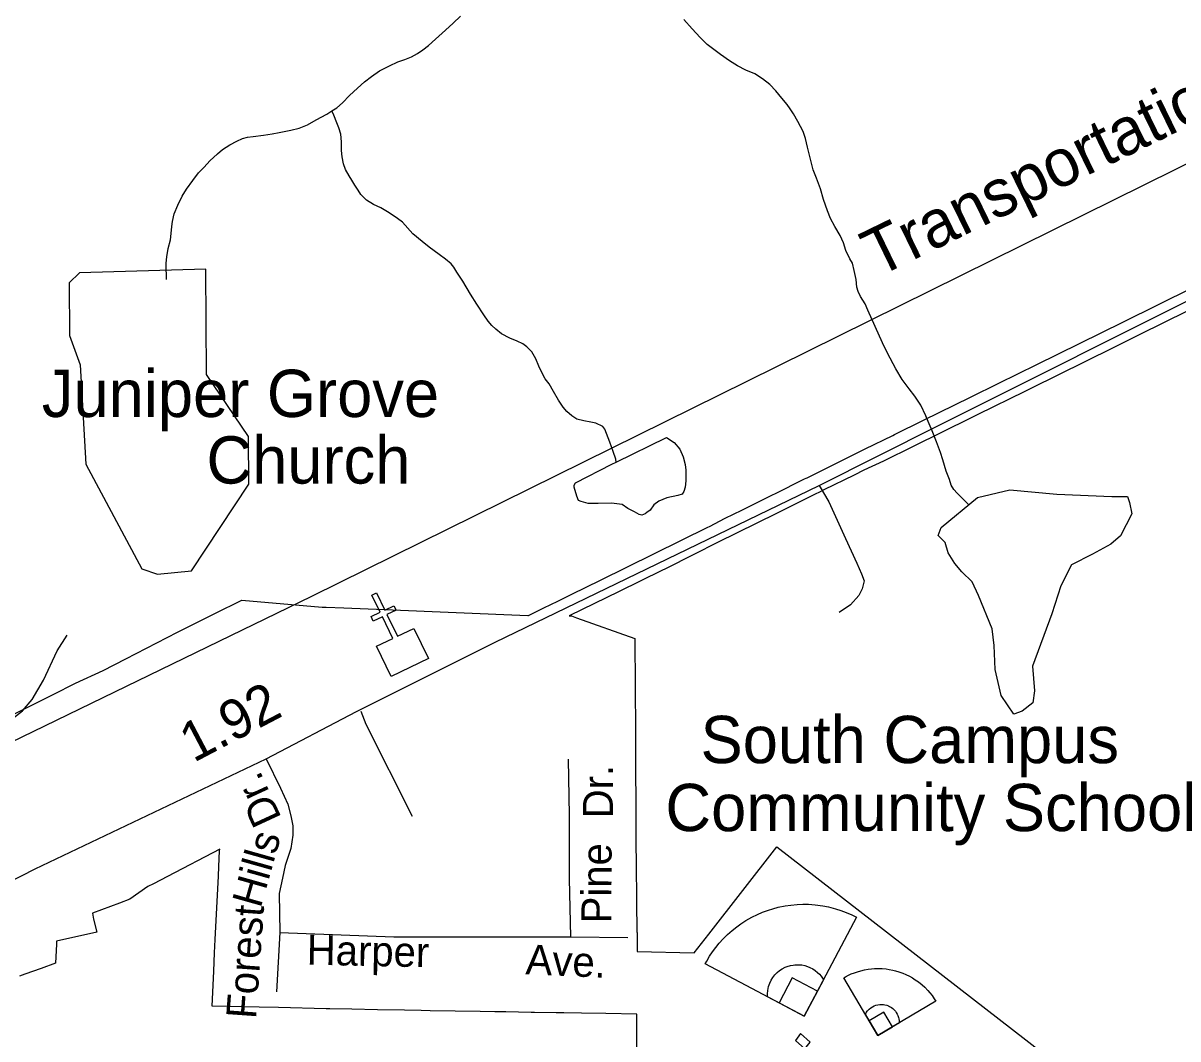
# Model space of a CAD drawing. Extents: x 2082433 to 2279600, y 546599 to 755198.
# Drawn here: x 2174911 to 2178573, y 618908 to 622129 of the extents above; entities that cross this region are included whole.
import ezdxf

# ---------------------------------------------------------------- set-up
doc = ezdxf.new("R2010")
doc.units = 0
for name, color, linetype in [('Exist Boundary Political City Limit New', 7, 'Continuous'), ('Exist Cultural Church CELL', 7, 'Continuous'), ('Exist Cultural Church Label', 7, 'Continuous'), ('Exist Cultural Educational Facility Middle Footprint', 7, 'Continuous'), ('Exist Cultural Educational Facility Middle Label', 7, 'Continuous'), ('Exist Cultural Recreational Baseball or SoftBall Diamond CELL', 7, 'Continuous'), ('Exist Hydrographic Creek Single Shore', 7, 'Continuous'), ('Exist Hydrographic Misc Water Feature', 7, 'Continuous'), ('Exist Hydrographic Pond Over 1500 Sq Ft', 7, 'Continuous'), ('Exist Hydrographic Pond Under 1500 Sq Ft', 7, 'Continuous'), ('Exist Railroad Mainline', 7, 'Continuous'), ('Exist Railroad Mainline Label', 7, 'Continuous'), ('Exist Road Non-System Type 51', 7, 'Continuous'), ('Exist Road Non-System Type 51 Label', 7, 'Continuous'), ('Exist Road Primary US Attributed', 7, 'Continuous'), ('Exist Road Primary US Mileage Hundredths English Label', 7, 'Continuous'), ('Map Preparation Boundary City Limit Buffer Line', 7, 'Continuous')]:
    doc.layers.add(name, color=color, linetype=linetype)

msp = doc.modelspace()

# ---------------------------------------------------------------- linework, layer by layer
at = {"layer": 'Exist Boundary Political City Limit New'}
for points in [[(2179054.2, 621438.2), (2178452.2, 621141.4), (2178367.5, 621099.6), (2178018.5, 620927.4), (2178009, 620922.8), (2177733.2, 620786.7), (2177638.8, 620740.2), (2177577.2, 620711.1), (2177545.8, 620696.1), (2177450.2, 620648.6), (2177433.8, 620640.3), (2177425, 620636.1), (2177300, 620574), (2177113, 620481.7), (2177038, 620444.1), (2176947.5, 620398.9), (2176936.5, 620393.2), (2176800.8, 620326.6), (2176642.8, 620249.2), (2176650, 620249), (2176665.8, 620243.4), (2176850.2, 620178), (2176850.8, 620124.3), (2176851.2, 620076.4), (2176851.8, 620000), (2176852.2, 619909), (2176852.2, 619902.1), (2176852.5, 619846.3), (2176852.8, 619836.4)], [(2177674, 620824.4), (2177765.8, 620869.8), (2177915, 620943.4), (2178005, 620987.8), (2178124.8, 621046.7), (2178397.5, 621181.3), (2178621.5, 621291.8)], [(2174852.2, 619923.3), (2175002.5, 619998), (2175006.2, 620000), (2175077.2, 620035.7), (2175164.8, 620076.4), (2175237, 620112.8), (2175401, 620197.8), (2175518.5, 620257.2), (2175604.2, 620299.1), (2175859.5, 620277.4), (2175871.5, 620276.9), (2175927.8, 620274.8), (2176056.8, 620269.9), (2176511.8, 620250.4), (2176513, 620250.4), (2176562, 620275.1), (2176606, 620296.1), (2176651.2, 620318.5), (2176741.8, 620362.9), (2177082, 620530.5), (2177087.5, 620533.2), (2177137, 620558.9), (2177189.5, 620584.9), (2177289, 620634), (2177294.8, 620636.9), (2177389, 620683.7), (2177393.5, 620686), (2177397, 620687.6), (2177413.5, 620695.2), (2177577.2, 620776.7), (2177581, 620778.6), (2177668.5, 620821.7), (2177674, 620824.4)], [(2176852.8, 619836.4), (2176853, 619789.6), (2176853, 619786.1), (2176853.5, 619631.1), (2176853.5, 619595.6), (2176854, 619542.5), (2176854.8, 619450.1), (2176855.5, 619359.5), (2176855.8, 619346.2), (2176856.5, 619244.9), (2176857.5, 619244.9), (2176858, 619185.3), (2177038.8, 619181.3), (2177084.8, 619240.4), (2177301, 619516.9), (2178226.5, 618799.1)], [(2176855.2, 618369.4), (2176857.2, 618986.4), (2176759, 618988.1), (2176681.5, 618989.4), (2176626, 618990.3), (2176601, 618990.8), (2176533, 618991.9), (2176521.5, 618992.1), (2176441.8, 618993.4), (2176406.2, 618994.1), (2176360, 618994.8), (2176281, 618996.1), (2176201.2, 618997.4), (2176173.5, 618997.8), (2176119.8, 618998.8), (2176034.2, 619000.4), (2175952.8, 619002), (2175884, 619003.3), (2175872, 619003.6), (2175720.8, 619007), (2175660, 619008.4), (2175510.2, 619011.8), (2175515.5, 619123.2), (2175518, 619180.8), (2175519, 619202.4), (2175520, 619223.6), (2175525.2, 619323.2), (2175530.5, 619423.7), (2175532, 619454.6), (2175534.2, 619504.3), (2175534.5, 619510.1), (2175369.2, 619423.3), (2175324, 619400.1), (2175306.5, 619391.1), (2175249.2, 619351.2), (2175216.2, 619338.8), (2175130.5, 619306.4), (2175134.5, 619287.2), (2175144.5, 619246.6), (2175017.2, 619217.9), (2175017, 619209.4), (2175017, 619208.6), (2175014.2, 619147.8), (2174967.8, 619131.2), (2174916, 619112.8), (2174899.5, 619106.9)]]:
    msp.add_lwpolyline(points, dxfattribs=at)
at = {"layer": 'Exist Cultural Church CELL'}
msp.add_lwpolyline([(2176032, 620153.1), (2176083.2, 620177.9), (2176050.1, 620246.5), (2176021.3, 620232.6), (2176014.4, 620247), (2176043.2, 620260.9), (2176017.1, 620315), (2176031.5, 620322), (2176057.6, 620267.8), (2176086.4, 620281.7), (2176093.4, 620267.3), (2176064.6, 620253.4), (2176097.6, 620184.8), (2176149.6, 620209.8), (2176195.9, 620113.9), (2176078.2, 620057.2)], close=True, dxfattribs=at)
at = {"layer": 'Exist Cultural Educational Facility Middle Footprint'}
msp.add_lwpolyline([(2177376, 618925.3), (2177359.8, 618902.5), (2177389.9, 618876.8), (2177406.1, 618897.4)], close=True, dxfattribs=at)
at = {"layer": 'Exist Cultural Recreational Baseball or SoftBall Diamond CELL'}
for points in [[(2177387.5, 618979.9), (2177073.5, 619145.6), (2177078.5, 619154.9), (2177087.8, 619170.3), (2177096.9, 619183.9), (2177107.5, 619198), (2177118, 619211), (2177130.8, 619225.1), (2177144.2, 619238.7), (2177159.3, 619252), (2177173.6, 619263.3), (2177186.8, 619272.9), (2177203, 619283.1), (2177221.4, 619293.7), (2177239.6, 619302.7), (2177255.3, 619309.4), (2177273.9, 619316.4), (2177287.8, 619320.8), (2177304.6, 619325.2), (2177327.3, 619329.9), (2177344.8, 619332.5), (2177365.8, 619334.4), (2177383.8, 619335), (2177400.9, 619334.7), (2177422, 619333.5), (2177446.3, 619330), (2177464.3, 619326.8), (2177487, 619320.7), (2177503.4, 619315.6), (2177520.6, 619309.1), (2177539, 619301.2), (2177553.2, 619293.9)], [(2177387.5, 618979.9), (2177271.6, 619041), (2177271.1, 619050.7), (2177272.1, 619061.9), (2177274.8, 619074.2), (2177278.4, 619084.6), (2177282.9, 619094), (2177288, 619102.4), (2177294.6, 619111), (2177302.3, 619118.7), (2177309.8, 619124.7), (2177318, 619130.3), (2177326.8, 619134.9), (2177334.1, 619137.7), (2177343.7, 619140.6), (2177352.7, 619142.2), (2177358, 619143.2), (2177370.6, 619143.3), (2177379.9, 619142.3), (2177389.7, 619140.6), (2177398.2, 619137.9), (2177405.9, 619134.5), (2177414.6, 619130.2), (2177422.4, 619125.2), (2177430.2, 619119), (2177435.9, 619113), (2177441.6, 619106.6), (2177445.7, 619100.6), (2177448.7, 619095.7)], [(2177387.5, 618979.9), (2177429.5, 619059.5), (2177349.9, 619101.5), (2177307.9, 619021.9)], [(2177621.6, 618918.5), (2177513, 619101.7), (2177518.4, 619104.8), (2177528, 619109.8), (2177536.9, 619113.9), (2177546.8, 619117.8), (2177556.2, 619121.1), (2177567.2, 619124.3), (2177578.3, 619127.1), (2177590.2, 619129.2), (2177601.1, 619130.5), (2177610.8, 619131.2), (2177622.3, 619131.4), (2177635, 619131), (2177647.2, 619129.9), (2177657.3, 619128.4), (2177669, 619126.2), (2177677.5, 619124.1), (2177687.5, 619121.1), (2177700.6, 619116.4), (2177710.3, 619112.2), (2177721.7, 619106.6), (2177731.1, 619101.3), (2177739.7, 619095.7), (2177750.1, 619088.5), (2177761.5, 619079.1), (2177769.7, 619071.8), (2177779.4, 619061.6), (2177786.2, 619053.8), (2177792.9, 619045.1), (2177799.9, 619035.3), (2177804.8, 619027.1)], [(2177621.6, 618918.5), (2177581.5, 618986), (2177584.3, 618991.2), (2177588.3, 618996.6), (2177593.5, 619002), (2177598.7, 619006.2), (2177603.9, 619009.6), (2177609.2, 619012.3), (2177615.2, 619014.6), (2177621.5, 619016.2), (2177627.3, 619016.9), (2177633.2, 619017.2), (2177639.2, 619016.8), (2177643.8, 619015.9), (2177649.6, 619014.4), (2177654.7, 619012.4), (2177657.7, 619011.2), (2177664.2, 619007.3), (2177668.7, 619003.9), (2177673.2, 618999.9), (2177676.6, 618995.9), (2177679.5, 618991.8), (2177682.6, 618986.8), (2177685, 618981.8), (2177687.1, 618976.2), (2177688.1, 618971.3), (2177689, 618966.3), (2177689.2, 618961.9), (2177689.3, 618958.5)], [(2177621.6, 618918.5), (2177668.1, 618946), (2177640.5, 618992.4), (2177594.1, 618964.9)]]:
    msp.add_lwpolyline(points, close=True, dxfattribs=at)
at = {"layer": 'Exist Hydrographic Creek Single Shore'}
for points in [[(2175889.9, 621850.7), (2175906.1, 621860.9), (2175924.1, 621876.8), (2175945.7, 621899.1), (2175971.7, 621923.2), (2175993.4, 621943.4), (2176015.6, 621959.5), (2176041.2, 621977.6), (2176073.2, 621993.8), (2176099.4, 622006.1), (2176121.2, 622014.1), (2176142.9, 622022.2), (2176161.2, 622032.4), (2176178.8, 622044.4), (2176196.4, 622058.3), (2176218.6, 622078.5), (2176250.4, 622106.5), (2176274.1, 622128.9), (2176298.1, 622150.8)], [(2177911.2, 620600.6), (2177888.3, 620622.5), (2177872.3, 620638.3), (2177861.9, 620650.4), (2177854.1, 620664.2), (2177848.1, 620682.1), (2177837.5, 620708), (2177827.4, 620744.1), (2177819.4, 620768), (2177807.3, 620801.8), (2177793, 620836), (2177780.9, 620865.9), (2177772.9, 620883.7), (2177756.9, 620917.8), (2177738.6, 620945.6), (2177720, 620969.6), (2177698.2, 620999.2), (2177677.9, 621033.1), (2177651.7, 621082.9), (2177635.5, 621115), (2177588.9, 621218.5), (2177580.7, 621238.4), (2177566.4, 621262.4), (2177558.4, 621278.2), (2177554.5, 621292.2), (2177552.4, 621316.5), (2177546.1, 621344.2), (2177540.3, 621368.2), (2177531.9, 621382), (2177519.8, 621408.2), (2177511.8, 621432.1), (2177501.4, 621456), (2177485.2, 621484), (2177471.2, 621510), (2177461.2, 621533.8), (2177448.9, 621569.8), (2177438.8, 621603.8), (2177426.7, 621637.6), (2177416.5, 621663.5), (2177406.2, 621701.5), (2177398.2, 621735.2), (2177391.9, 621763.3), (2177384.1, 621785.2), (2177367.7, 621817.3), (2177353.3, 621840.9), (2177343.3, 621857), (2177333.2, 621870.7), (2177317, 621891), (2177297.4, 621914.7), (2177278.9, 621934.5), (2177255.1, 621952.3), (2177230.9, 621968.1), (2177202.8, 621980.1), (2177176.6, 621993.8), (2177150.7, 622009.9), (2177122.7, 622029.5), (2177080.2, 622061.4), (2177058.1, 622083.5), (2177032, 622111.3), (2177006, 622140.8)], [(2175365.2, 621316.1), (2175365.4, 621331.9), (2175364.9, 621348.1), (2175364.9, 621368), (2175367, 621388), (2175370.9, 621414.1), (2175378.5, 621442.2), (2175380.1, 621462.2), (2175382.2, 621484.2), (2175384.4, 621500.1), (2175390, 621524), (2175402.1, 621552.2), (2175415.6, 621580.2), (2175429.5, 621602.4), (2175449.4, 621630.2), (2175467.5, 621654.7), (2175484.9, 621672.7), (2175503.2, 621692.6), (2175526.9, 621715), (2175542.7, 621728.8), (2175566.7, 621743), (2175588.9, 621755.1), (2175606.7, 621763.4), (2175622.7, 621767.4), (2175640.5, 621769.6), (2175672.7, 621773.7), (2175700.4, 621777.6), (2175722.6, 621782), (2175760.3, 621790), (2175786.5, 621796.2), (2175812.4, 621806.5), (2175840.3, 621822.6), (2175874.3, 621840.6), (2175889.9, 621850.7)], [(2176791.9, 620736.3), (2176789.9, 620746.3), (2176781.4, 620770.3), (2176771.6, 620800.2), (2176755.6, 620841.9), (2176749.3, 620850.2), (2176727.1, 620860), (2176711.1, 620863.7), (2176689.4, 620867.8), (2176667.2, 620873.5), (2176651.2, 620883.7), (2176635.2, 620897.5), (2176622.9, 620911), (2176608.8, 620933.1), (2176592.6, 620961.1), (2176578.9, 620985.1), (2176566.1, 621001.2), (2176556.3, 621018.8), (2176546.5, 621041), (2176536.4, 621064.8), (2176524.3, 621086.6), (2176507.9, 621102.4), (2176495.8, 621112.3), (2176478, 621120.3), (2176453.8, 621130.4), (2176427.7, 621144.1), (2176409.5, 621158.2), (2176397.4, 621169.8), (2176385.7, 621183.7), (2176371.3, 621203.7), (2176349.2, 621237.5), (2176329.1, 621269.4), (2176304.9, 621311.1), (2176286.7, 621339), (2176276.6, 621355.1), (2176268.6, 621365.3), (2176250.4, 621381), (2176230.5, 621395), (2176198.5, 621418.9), (2176176.3, 621436.4), (2176146.2, 621460.4), (2176113.8, 621498.2), (2176098, 621509.9), (2176071.6, 621528), (2176045.7, 621543.7), (2176021.9, 621553.4), (2175999.6, 621567.4), (2175981.3, 621585.5), (2175973.3, 621599.3), (2175963.3, 621615.4), (2175952.8, 621631.2), (2175945, 621645.3), (2175932.9, 621665), (2175926.6, 621683), (2175923.1, 621705.1), (2175920.8, 621724.8), (2175920.8, 621752.8), (2175918.4, 621777.1), (2175912.4, 621797.1), (2175906.1, 621813), (2175896, 621836.8), (2175889.9, 621850.7)]]:
    msp.add_lwpolyline(points, dxfattribs=at)
at = {"layer": 'Exist Hydrographic Misc Water Feature'}
msp.add_lwpolyline([(2176791.9, 620736.3), (2176951.2, 620815.2), (2176975.4, 620799.4), (2176993.5, 620777.6), (2177003.5, 620753.4), (2177009.7, 620729.7), (2177011.9, 620711.6), (2177012.1, 620677.4), (2177010.5, 620657.4), (2177006.4, 620643.4), (2177000.4, 620635.4), (2176986.5, 620631.4), (2176952.5, 620623.2), (2176926.6, 620612.9), (2176910.6, 620601.2), (2176898.9, 620585.1), (2176889.1, 620576.8), (2176882.9, 620572.9), (2176872.9, 620568.7), (2176864.7, 620570.8), (2176849.1, 620578.8), (2176828.4, 620590.4), (2176810.6, 620602.5), (2176776.7, 620606.4), (2176734.7, 620606.2), (2176702.7, 620605.8), (2176680.6, 620611.6), (2176672.4, 620615.6), (2176666.6, 620629.5), (2176658.6, 620657.5), (2176658.2, 620663.6), (2176662.1, 620671.5), (2176777.8, 620730.3), (2176791.9, 620736.3)], dxfattribs=at)
at = {"layer": 'Exist Hydrographic Pond Over 1500 Sq Ft'}
msp.add_lwpolyline([(2177822.3, 620529.8), (2177937.6, 620624.7), (2178039.6, 620648.7), (2178188.5, 620635.5), (2178362.6, 620628.3), (2178413, 620628.3), (2178419, 620609), (2178426.2, 620573), (2178390.2, 620503.4), (2178360.2, 620477), (2178301.4, 620444.6), (2178235.3, 620410.9), (2178201.7, 620344.9), (2178172.9, 620256.1), (2178111.1, 620090.4), (2178118.3, 620011.2), (2178112.3, 619973.9), (2178078.7, 619947.5), (2178052.3, 619937.9), (2178012.6, 619996.8), (2177993.4, 620079.6), (2177989.8, 620155.2), (2177983.8, 620208.1), (2177940.6, 620313.7), (2177920.2, 620356.9), (2177887.8, 620389.3), (2177865, 620415.8), (2177844.6, 620449.4), (2177835, 620481.8), (2177812.1, 620504.6)], close=True, dxfattribs=at)
at = {"layer": 'Exist Hydrographic Pond Under 1500 Sq Ft'}
msp.add_lwpolyline([(2175337, 620381.4), (2175444.8, 620392.3), (2175626.9, 620667.5), (2175625.9, 620818.3), (2175492, 621014.6), (2175490, 621349.2), (2175089.9, 621337.6), (2175056.9, 621305.5), (2175057.9, 621138.2), (2175092, 621045.7), (2175110, 620730.4), (2175287, 620398.8), (2175337, 620381.4)], dxfattribs=at)
at = {"layer": 'Exist Railroad Mainline'}
msp.add_lwpolyline([(2170553.3, 617720.2), (2171205.8, 618032.4), (2172226.6, 618534.9), (2174218.4, 619521.9), (2174391.3, 619615.2), (2175826.1, 620312.3), (2177206.7, 620993.6), (2179726, 622241.3), (2180752.8, 622751.5), (2180934.4, 622840.5), (2181106.8, 622927.7), (2181227.7, 622989.4), (2181379.7, 623077.8), (2181522.7, 623167.1), (2181651.5, 623263.2), (2181762.7, 623355), (2181817.4, 623406.6)], dxfattribs=at)
at = {"layer": 'Exist Road Non-System Type 51'}
for p, q in [((2175724.5, 619245.4), (2175714, 619057.2)), ((2176647.9, 619232), (2176828.7, 619229))]:
    msp.add_line(p, q, dxfattribs=at)
for points in [[(2177435.4, 620662.7), (2177465.2, 620611.1), (2177519, 620494.6), (2177554.9, 620416.9), (2177569.8, 620382.5), (2177577.3, 620360.1), (2177571.3, 620334.7), (2177560.9, 620313.8), (2177534, 620283.9), (2177498.1, 620260)], [(2174218.4, 619521.9), (2174221.3, 619559.2), (2174239.3, 619587.6), (2174281.1, 619623.5), (2174363.3, 619670.5), (2174536.6, 619764.7), (2174786.1, 619870), (2174851.9, 619903.6), (2174908.7, 619948.4), (2174940.1, 619984.3), (2174975.9, 620045.6), (2175019.2, 620138.2), (2175050.6, 620188.3)], [(2175981.5, 619947.7), (2175997.9, 619905.9), (2176144.4, 619614.5)], [(2175681.2, 619796), (2175727.5, 619703.4), (2175749.9, 619652.6), (2175760.4, 619615.2), (2175766.3, 619583.9), (2175766.3, 619554), (2175760.4, 619512.1), (2175742.4, 619458.3), (2175733.5, 619418), (2175723, 619368.7), (2175724.5, 619245.4)], [(2176647.9, 619232), (2176643.4, 619415.8), (2176643.4, 619616.7), (2176640.4, 619794.5)], [(2175724.5, 619245.4), (2176086.1, 619232), (2176341.6, 619231.2), (2176647.9, 619232)]]:
    msp.add_lwpolyline(points, dxfattribs=at)
at = {"layer": 'Exist Road Primary US Attributed'}
msp.add_lwpolyline([(2171439.1, 617711.6), (2171786.5, 617883.9), (2172024.9, 618000.5), (2172252.7, 618113.7), (2173144.9, 618554.9), (2173641.6, 618788.2), (2174372.3, 619152), (2174949.3, 619447.2), (2175681.2, 619796), (2175967.6, 619946.6), (2176407.3, 620166.2), (2177435.4, 620662.7), (2177808.9, 620850.9), (2178698.4, 621295.5), (2179153.7, 621509.9), (2179604.9, 621690.7), (2179684.7, 621723.8), (2180082.8, 621865.2), (2180175.4, 621898.8), (2180384.3, 621975.4), (2180489.2, 622014.5), (2180574.7, 622044.7)], dxfattribs=at)
at = {"layer": 'Map Preparation Boundary City Limit Buffer Line'}
for points in [[(2179054.2, 621438.2), (2178452.2, 621141.4), (2178367.5, 621099.6), (2178018.5, 620927.4), (2178009, 620922.8), (2177733.2, 620786.7), (2177638.8, 620740.2), (2177577.2, 620711.1), (2177545.8, 620696.1), (2177450.2, 620648.6), (2177433.8, 620640.3), (2177425, 620636.1), (2177300, 620574), (2177113, 620481.7), (2177038, 620444.1), (2176947.5, 620398.9), (2176936.5, 620393.2), (2176800.8, 620326.6), (2176642.8, 620249.2), (2176650, 620249), (2176665.8, 620243.4), (2176850.2, 620178), (2176850.8, 620124.3), (2176851.2, 620076.4), (2176851.8, 620000), (2176852.2, 619909), (2176852.2, 619902.1), (2176852.5, 619846.3), (2176852.8, 619836.4)], [(2177674, 620824.4), (2177765.8, 620869.8), (2177915, 620943.4), (2178005, 620987.8), (2178124.8, 621046.7), (2178397.5, 621181.3), (2178621.5, 621291.8)], [(2174852.2, 619923.3), (2175002.5, 619998), (2175006.2, 620000), (2175077.2, 620035.7), (2175164.8, 620076.4), (2175237, 620112.8), (2175401, 620197.8), (2175518.5, 620257.2), (2175604.2, 620299.1), (2175859.5, 620277.4), (2175871.5, 620276.9), (2175927.8, 620274.8), (2176056.8, 620269.9), (2176511.8, 620250.4), (2176513, 620250.4), (2176562, 620275.1), (2176606, 620296.1), (2176651.2, 620318.5), (2176741.8, 620362.9), (2177082, 620530.5), (2177087.5, 620533.2), (2177137, 620558.9), (2177189.5, 620584.9), (2177289, 620634), (2177294.8, 620636.9), (2177389, 620683.7), (2177393.5, 620686), (2177397, 620687.6), (2177413.5, 620695.2), (2177577.2, 620776.7), (2177581, 620778.6), (2177668.5, 620821.7), (2177674, 620824.4)], [(2176852.8, 619836.4), (2176853, 619789.6), (2176853, 619786.1), (2176853.5, 619631.1), (2176853.5, 619595.6), (2176854, 619542.5), (2176854.8, 619450.1), (2176855.5, 619359.5), (2176855.8, 619346.2), (2176856.5, 619244.9), (2176857.5, 619244.9), (2176858, 619185.3), (2177038.8, 619181.3), (2177084.8, 619240.4), (2177301, 619516.9), (2178226.5, 618799.1)], [(2176855.2, 618369.4), (2176857.2, 618986.4), (2176759, 618988.1), (2176681.5, 618989.4), (2176626, 618990.3), (2176601, 618990.8), (2176533, 618991.9), (2176521.5, 618992.1), (2176441.8, 618993.4), (2176406.2, 618994.1), (2176360, 618994.8), (2176281, 618996.1), (2176201.2, 618997.4), (2176173.5, 618997.8), (2176119.8, 618998.8), (2176034.2, 619000.4), (2175952.8, 619002), (2175884, 619003.3), (2175872, 619003.6), (2175720.8, 619007), (2175660, 619008.4), (2175510.2, 619011.8), (2175515.5, 619123.2), (2175518, 619180.8), (2175519, 619202.4), (2175520, 619223.6), (2175525.2, 619323.2), (2175530.5, 619423.7), (2175532, 619454.6), (2175534.2, 619504.3), (2175534.5, 619510.1), (2175369.2, 619423.3), (2175324, 619400.1), (2175306.5, 619391.1), (2175249.2, 619351.2), (2175216.2, 619338.8), (2175130.5, 619306.4), (2175134.5, 619287.2), (2175144.5, 619246.6), (2175017.2, 619217.9), (2175017, 619209.4), (2175017, 619208.6), (2175014.2, 619147.8), (2174967.8, 619131.2), (2174916, 619112.8), (2174899.5, 619106.9)]]:
    msp.add_lwpolyline(points, dxfattribs=at)

# ---------------------------------------------------------------- texts
at = {"layer": 'Exist Cultural Church Label'}
for s, p in [('Juniper Grove ', (2174970.3, 620880)), ('      Church', (2175158, 620668.9))]:
    msp.add_text(s, height=150, dxfattribs=at).set_placement(p)
at = {"layer": 'Exist Cultural Educational Facility Middle Label'}
for s, p in [('  South Campus', (2176947.5, 619782.4)), ('Community School', (2176947.5, 619566.8))]:
    msp.add_text(s, height=150, dxfattribs=at).set_placement(p)
at = {"layer": 'Exist Railroad Mainline Label'}
msp.add_text('Transportation', height=150, rotation=25.916, dxfattribs=at).set_placement((2177618.8, 621321.4))
at = {"layer": 'Exist Road Non-System Type 51 Label'}
for s, rotation, p in [('Dr.', 89.7701, (2176780.9, 619607.4)), ('Dr.', 114.8821, (2175731.5, 619608.7)), ('Hills', 74.2297, (2175663.9, 619320)), ('Pine', 89.7701, (2176776.1, 619274.1)), ('Forest', 85.9126, (2175649.4, 618969.6)), ('Harper', 358.746, (2175809.6, 619143.5)), ('Ave.', 357.4505, (2176502.9, 619113))]:
    msp.add_text(s, height=95, rotation=rotation, dxfattribs=at).set_placement(p)
at = {"layer": 'Exist Road Primary US Mileage Hundredths English Label'}
msp.add_text('1.92', height=125, rotation=27.7379, dxfattribs=at).set_placement((2175451.3, 619782.6))

doc.saveas('drawing.dxf')
